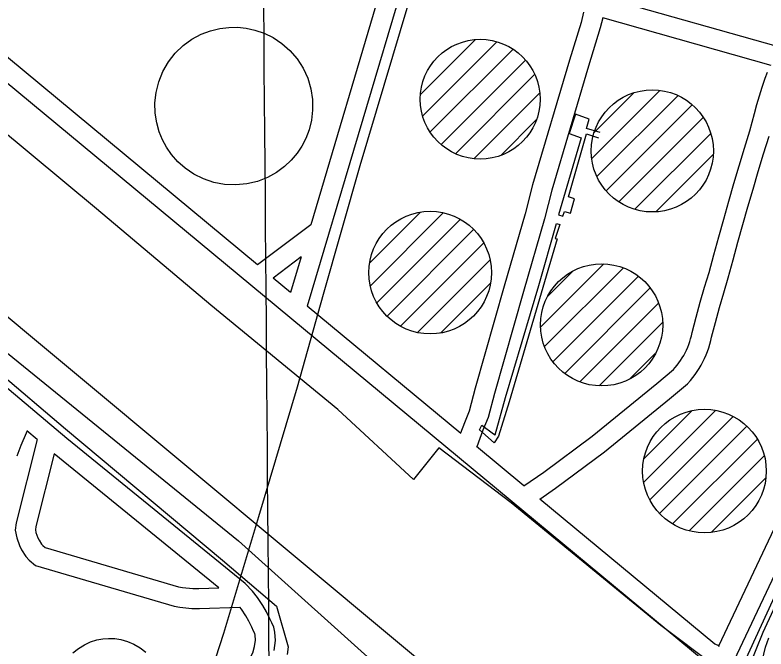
# Model space of a CAD drawing. Extents: x 3568792 to 3606828, y 529143 to 554785.
# Drawn here: x 3575849 to 3576979, y 550274 to 551228 of the extents above; entities that cross this region are included whole.
import ezdxf

# ---------------------------------------------------------------- set-up
doc = ezdxf.new("R2010")
doc.units = 0
for name, color, linetype in [('V-DOMW-TANK', 7, 'Continuous'), ('V-GRID-MAJR', 7, 'Continuous'), ('V-ROAD-CNTR', 7, 'Continuous'), ('V-SITE-OTLN', 7, 'Continuous'), ('V-SITE-VEGE', 7, 'Continuous'), ('V-TOPO-SHOR', 7, 'Continuous'), ('V-UTIL-LINE', 7, 'Continuous'), ('V-WETL-SWMP', 7, 'Continuous')]:
    doc.layers.add(name, color=color, linetype=linetype)

msp = doc.modelspace()

# ---------------------------------------------------------------- linework, layer by layer
at = {"layer": 'V-DOMW-TANK'}
for p, q in [((3576458.7680440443, 551108.4557567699), (3576541.475878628, 551191.1625913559)), ((3576462.1740372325, 551076.5058206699), (3576573.725814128, 551188.0575975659)), ((3576473.308014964, 551052.2848691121), (3576597.936765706, 551176.913619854)), ((3576489.770982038, 551033.3929068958), (3576616.733728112, 551160.3556529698)), ((3576511.231939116, 551019.4979346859), (3576630.481700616, 551138.7476961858)), ((3576539.0608834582, 551011.971949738), (3576638.1476852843, 551111.058751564)), ((3576716.335528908, 551012.469948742), (3576818.610324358, 551114.7447441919)), ((3576719.9525216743, 551051.442870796), (3576779.532402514, 551111.022751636)), ((3576724.253513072, 550985.0330036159), (3576846.0962693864, 551106.8757599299)), ((3576738.107485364, 550963.5310466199), (3576867.575226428, 551092.998787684)), ((3576757.036447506, 550947.1060794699), (3576884.1291933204, 551074.198825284)), ((3576579.4228027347, 551016.9779397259), (3576633.28469501, 551070.839832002)), ((3576781.166399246, 550935.8801019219), (3576895.39917078, 551050.112873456)), ((3576812.876335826, 550932.2351092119), (3576899.011163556, 551018.3699369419)), ((3576382.2991969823, 550855.210263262), (3576458.519044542, 550931.430110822)), ((3576383.3721948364, 550820.9273318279), (3576493.002975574, 550930.558112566)), ((3576393.142175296, 550795.3433829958), (3576518.570924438, 550920.77113214)), ((3576408.4301447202, 550775.275423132), (3576538.693884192, 550905.5391626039)), ((3576428.633104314, 550760.1224534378), (3576553.886853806, 550885.37620293)), ((3576454.3910527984, 550750.5254726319), (3576563.5278345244, 550859.6622543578)), ((3576639.581682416, 550758.940455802), (3576734.360492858, 550853.7182662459)), ((3576645.5146705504, 550729.5175146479), (3576763.907433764, 550847.9102778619)), ((3576650.036661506, 550804.750364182), (3576688.412584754, 550843.125287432)), ((3576488.9769836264, 550749.75647417), (3576563.9148337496, 550824.6943242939)), ((3576657.956645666, 550706.6045604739), (3576786.652388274, 550835.300303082)), ((3576675.705610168, 550688.9985956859), (3576804.278353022, 550817.5713385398)), ((3576698.436564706, 550676.373620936), (3576816.897327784, 550794.835384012)), ((3576727.6745062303, 550670.25663317), (3576823.04431549, 550765.6264424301)), ((3576773.305414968, 550680.532612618), (3576812.6893362, 550719.91653385)), ((3576794.667372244, 550525.1179234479), (3576902.96415565, 550633.4147068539)), ((3576795.190371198, 550560.9958516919), (3576867.0122275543, 550632.8177080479)), ((3576803.777354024, 550498.87197594), (3576929.190103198, 550624.2847251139)), ((3576818.441324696, 550478.1810173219), (3576949.828061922, 550609.568754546)), ((3576838.033285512, 550462.4180488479), (3576965.520030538, 550589.904793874)), ((3576862.9512356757, 550451.981069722), (3576975.9390097, 550564.968843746)), ((3576896.130169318, 550449.804074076), (3576978.263005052, 550531.9369098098))]:
    msp.add_line(p, q, dxfattribs=at)
msp.add_lwpolyline([(3576183.357, 551209.817), (3576196.259, 551208.513), (3576209.676, 551205.606), (3576223.342, 551200.8960000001), (3576236.916, 551194.226), (3576250.003, 551185.526), (3576262.166, 551174.835), (3576272.967, 551162.312), (3576282.0130000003, 551148.242), (3576289.007, 551133.013), (3576293.754, 551117.086), (3576296.21, 551100.947), (3576296.4450000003, 551085.061), (3576294.666, 551069.834), (3576291.133, 551055.58), (3576286.162, 551042.52), (3576280.078, 551030.781), (3576272.975, 551020.131), (3576264.308, 551009.814), (3576253.9590000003, 551000.0650000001), (3576241.934, 550991.248), (3576228.339, 550983.745), (3576213.387, 550977.92), (3576197.398, 550974.103), (3576180.789, 550972.524), (3576164.04, 550973.296), (3576147.65, 550976.4), (3576132.0810000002, 550981.676), (3576117.727, 550988.852), (3576104.881, 550997.579), (3576093.722, 551007.466), (3576084.315, 551018.126), (3576076.6350000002, 551029.2), (3576070.549, 551040.456), (3576065.568, 551052.709), (3576061.822, 551066.17), (3576059.619, 551080.691), (3576059.25, 551096.018), (3576060.952, 551111.814), (3576064.882, 551127.657), (3576071.077, 551143.079), (3576079.441, 551157.5970000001), (3576089.751, 551170.772), (3576101.6580000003, 551182.2490000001), (3576114.757, 551191.772), (3576128.589, 551199.229), (3576142.72, 551204.617), (3576156.761, 551208.0480000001), (3576170.389, 551209.706)], close=True, dxfattribs=at)
msp.add_lwpolyline([(3575935.612, 550268.274), (3575944.1240000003, 550275.223), (3575953.1780000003, 550280.797), (3575962.488, 550284.9940000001), (3575971.784, 550287.877), (3575980.855, 550289.5650000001), (3575989.597, 550290.208), (3575998.646, 550289.878), (3576008.105, 550288.4400000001), (3576017.792, 550285.741), (3576027.471, 550281.672), (3576036.857, 550276.175), (3576045.651, 550269.2710000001)], dxfattribs=at)
for centre, radius in [((3576548.5457210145, 551101.5422212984), 90.13831332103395), ((3576807.5159787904, 551023.7384581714), 91.90062405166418), ((3576473.274720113, 550840.5852709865), 92.2669032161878), ((3576731.2430156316, 550762.0087403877), 91.92730513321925), ((3576885.9829717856, 550542.0067003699), 93.00716618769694)]:
    msp.add_circle(centre, radius, dxfattribs=at)
at = {"layer": 'V-GRID-MAJR'}
msp.add_spline([(3576358.556, 534575.836), (3576309.205, 540634.7170000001), (3576259.838, 546695.532), (3576210.471, 552756.361), (3576210.455, 552758.279)], degree=3, dxfattribs=at)
at = {"layer": 'V-ROAD-CNTR'}
for points in [[(3578119.0097235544, 552771.06743154), (3576929.9791016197, 550256.296461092), (3576912.996135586, 550247.7564781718), (3576900.3111609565, 550250.1294734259), (3576886.782188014, 550254.8844639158), (3575716.0365295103, 551225.517522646)], [(3580545.72187012, 546846.8912799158), (3576921.9981175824, 549869.4992346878), (3574953.8540538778, 551511.002951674), (3573655.6696502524, 552639.6846943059), (3573536.8318879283, 552738.9374958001)], [(3576450.2520610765, 551335.226303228), (3577294.234373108, 551096.8727799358)], [(3576441.7160781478, 551306.46536075), (3576288.4193847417, 550789.9403938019)], [(3576399.7151045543, 551270.3856637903), (3576293.5593744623, 550912.6991482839)], [(3576704.152654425, 551232.3482014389), (3576700.298784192, 551217.1256889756), (3576682.6999200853, 551160.145809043), (3576627.2609423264, 550972.5308572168), (3576616.372427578, 550929.327039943), (3576584.6897897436, 550820.4678757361), (3576541.1152792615, 550666.71187424), (3576531.795465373, 550632.0175408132), (3576524.80912739, 550614.5228266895), (3576518.899475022, 550598.8550017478)], [(3576733.0341555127, 551224.1916486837), (3576729.191215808, 551209.0123110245), (3576711.418079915, 551151.4681909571), (3576656.2030576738, 550964.6111427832), (3576645.329572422, 550921.466960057), (3576613.5242102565, 550812.186124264), (3576570.0347207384, 550658.7301257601), (3576560.310534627, 550622.5304591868), (3576552.77687261, 550603.6651733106), (3576543.324535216, 550578.6048891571)], [(3576732.607101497, 551224.3122549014), (3576985.8434469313, 551152.7946559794)], [(3576213.3905348, 550852.144269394), (3575811.6073383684, 551185.2506031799)], [(3576614.2852119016, 550519.7734397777), (3576644.209692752, 550540.5168994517), (3576717.1268219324, 550594.6795657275), (3576814.4047642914, 550673.7766799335), (3576839.5105740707, 550694.9106495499), (3576841.97541656, 550697.6857824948), (3576844.830828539, 550701.1681647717), (3576847.5496488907, 550704.7617129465), (3576850.123546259, 550708.4576562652), (3576852.5500873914, 550712.251225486), (3576854.823631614, 550716.1379960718), (3576856.944581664, 550720.1119029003), (3576858.907913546, 550724.1676866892), (3576860.7107357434, 550728.2961318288), (3576862.349619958, 550732.4905792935), (3576863.8202256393, 550736.7434119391), (3576865.1218008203, 550741.0548797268), (3576866.2566730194, 550745.4208623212), (3576867.3465481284, 550750.4064399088), (3576873.355830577, 550773.4142207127), (3576879.6138603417, 550796.1452079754), (3576886.1661193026, 550818.7937596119), (3576892.9155015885, 550841.0306436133), (3576900.058051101, 550867.6114505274), (3576907.414559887, 550894.4282114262), (3576914.9085040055, 550921.2090586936), (3576922.543970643, 550947.9532483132), (3576930.317451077, 550974.6570388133), (3576938.226533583, 551001.3214871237), (3576946.2751250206, 551027.9402026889), (3576954.328233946, 551054.0888772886), (3576957.5404743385, 551066.9495730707), (3576961.063097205, 551080.2591775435), (3576964.771850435, 551093.5201029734), (3576968.6670648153, 551106.7258545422), (3576972.7431751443, 551119.8742044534), (3576977.1436251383, 551133.3880744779), (3576980.7513523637, 551142.1993164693)], [(3576238.6954841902, 550272.2394292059), (3576240.562480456, 550287.0533995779), (3576239.6384823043, 550299.37237494), (3576237.9734856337, 550307.2923590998), (3576234.8704918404, 550313.6533463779), (3576232.309496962, 550319.8033340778), (3576226.9555076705, 550330.296313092), (3576221.608518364, 550339.81729405), (3576213.5405345, 550351.9722697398), (3576205.886549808, 550361.2772511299), (3576194.714572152, 550372.8612279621), (3575926.5521084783, 550591.077791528), (3575498.958963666, 550951.649070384), (3575288.1393853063, 551122.982727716), (3575271.533418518, 551125.707722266), (3575255.384450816, 551127.413718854), (3575242.0334775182, 551125.9327218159), (3575227.446506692, 551123.278727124), (3575212.9905356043, 551116.4397408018), (3575203.1615552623, 551109.6627543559), (3575188.8615838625, 551101.0337716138), (3575171.8306179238, 551087.3837989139), (3575153.374654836, 551065.7138422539), (3575147.213667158, 551053.416866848)], [(3577281.2313991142, 551069.3728349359), (3576907.2731470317, 550278.4584167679), (3576908.562144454, 550279.106415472), (3576908.0891454, 550279.1954152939), (3576901.7961579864, 550281.406410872), (3576638.2058782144, 550499.9415055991)], [(3576638.264584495, 550499.8928339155), (3576661.7043072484, 550516.1411005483), (3576735.5431780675, 550570.9884342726), (3576833.529235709, 550650.6613200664), (3576860.49542593, 550673.3613504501), (3576864.79858344, 550678.2062175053), (3576868.401171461, 550682.5998352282), (3576871.8303511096, 550687.1322870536), (3576875.078453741, 550691.7963437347), (3576878.1439126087, 550696.5887745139), (3576881.0143683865, 550701.4960039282), (3576883.689418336, 550706.5080970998), (3576886.166086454, 550711.6243133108), (3576888.4392642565, 550716.8298681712), (3576890.508380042, 550722.1254207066), (3576892.367774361, 550727.5025880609), (3576894.01019918, 550732.9431202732), (3576895.4393269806, 550738.4411376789), (3576896.525451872, 550743.4095600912), (3576902.3321694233, 550765.6417792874), (3576908.4861396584, 550787.9947920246), (3576914.9298806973, 550810.2682403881), (3576921.762498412, 550832.7793563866), (3576929.0099488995, 550859.7505494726), (3576936.325440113, 550886.4177885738), (3576943.7774959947, 550913.0489413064), (3576951.3700293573, 550939.6427516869), (3576959.100548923, 550966.1989611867), (3576966.9654664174, 550992.7145128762), (3576974.9688749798, 551019.183797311), (3576983.2377660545, 551046.0331227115)], [(3576293.5593744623, 550912.6991482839), (3576213.3905348, 550852.1452693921)], [(3576279.177403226, 550864.2402452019), (3576237.1184873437, 550832.472308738)], [(3576279.177403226, 550864.2402452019), (3576263.30543497, 550810.76135216)], [(3576263.306434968, 550810.760352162), (3576237.1184873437, 550832.4713087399)], [(3576519.5413022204, 550598.3228813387), (3576288.4193847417, 550789.9393938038)], [(3575851.832264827, 550564.72870557), (3575857.9576425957, 550581.2108180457), (3575865.9029934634, 550599.5070932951), (3575866.9218470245, 550602.1202703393)], [(3575882.1171973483, 550589.30679507), (3575866.3946827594, 550602.5648014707)], [(3575882.1171973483, 550589.30679507), (3575850.6302603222, 550464.315045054), (3575848.944263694, 550452.954067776), (3575851.32125894, 550441.3520909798), (3575855.5162505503, 550429.8271140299), (3575858.690244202, 550423.320127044), (3575864.7592320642, 550413.6211464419), (3575869.8262219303, 550408.140157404), (3575879.6992021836, 550400.134173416), (3576088.07578543, 550338.523296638), (3576096.449768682, 550337.086299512), (3576114.8527318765, 550335.0403036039), (3576126.2347091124, 550335.3523029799), (3576186.7435880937, 550337.3322990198)], [(3576614.0943719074, 550519.9316597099), (3576542.9404399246, 550578.9233314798)], [(3575907.635146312, 550567.793838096), (3575880.0862014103, 550458.433056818), (3575879.3962027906, 550453.788066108), (3575880.267201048, 550449.5380746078), (3575883.168195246, 550441.56709055), (3575884.960191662, 550437.8940978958), (3575888.697184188, 550431.9211098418), (3575890.394180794, 550430.0861135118), (3575893.945173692, 550427.206119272), (3576094.889771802, 550367.7932380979), (3576100.6477602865, 550366.8042400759), (3576116.104729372, 550365.0862435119), (3576125.334710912, 550365.3382430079), (3576155.2256511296, 550366.3162410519)], [(3576155.2256511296, 550366.3162410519), (3575907.635146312, 550567.793838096)], [(3575606.0717494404, 549155.0226636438), (3575786.198389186, 549484.9230038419), (3576052.78085602, 549989.67299434), (3576206.5535484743, 550268.625436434), (3576209.20554317, 550278.163417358), (3576210.4205407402, 550287.813398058), (3576209.8705418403, 550295.1463833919), (3576209.379542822, 550297.4803787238), (3576207.516546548, 550301.299371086), (3576205.059551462, 550307.201359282), (3576200.50556057, 550316.1283414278), (3576195.9965695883, 550324.1553253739), (3576189.394582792, 550334.10230548), (3576186.7435880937, 550337.3322990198)]]:
    msp.add_lwpolyline(points, dxfattribs=at)
at = {"layer": 'V-SITE-OTLN'}
for p, q in [((3575971.52, 550936.468), (3575730.5500000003, 551136.5380000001)), ((3576143.38, 550791.62), (3575971.52, 550936.468)), ((3576334.503, 550634.823), (3576143.38, 550791.62)), ((3577127.769, 550651.856), (3576945.663, 550253.929)), ((3576448.227, 550529.51), (3576334.503, 550634.8230000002)), ((3576486.088, 550576.895), (3576448.227, 550529.51)), ((3576595.062, 550494.078), (3576486.088, 550576.895)), ((3576820.129, 550309.504), (3576595.062, 550494.078)), ((3576904.228, 550246.8), (3576820.129, 550309.504))]:
    msp.add_line(p, q, dxfattribs=at)
msp.add_lwpolyline([(3573875.365, 549292.113), (3573944.583, 549532.399), (3573997.295, 549718.316), (3574054.9050000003, 549919.1410000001), (3574083.591, 550040.192), (3574138.957, 550016.773), (3574162.757, 550004.778), (3574251.149, 550291.666), (3574647.557, 551688.523), (3575140.024, 551286.054), (3575179.401, 551253.917), (3576184.741, 550436.982), (3576414.326, 550230.73), (3576450.3200000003, 550164.155), (3576468.6410000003, 550130.269)], dxfattribs=at)
at = {"layer": 'V-SITE-VEGE'}
for p, q in [((3576977.7660000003, 550276.818), (3576982.961, 550291.138)), ((3576972.576, 550255.992), (3576977.7660000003, 550276.818))]:
    msp.add_line(p, q, dxfattribs=at)
at = {"layer": 'V-TOPO-SHOR'}
msp.add_lwpolyline([(3575137.912, 551130.897), (3575195.686, 551114.9230000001), (3575269.775, 551155.33), (3575526.948, 550939.7), (3575555.741, 550913.068), (3575575.844, 550891.011), (3575612.686, 550870.265), (3575924.6780000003, 550605.567), (3576161.029, 550407.816), (3576241.889, 550338.754), (3576259.704, 550277.324), (3576258.254, 550266.179)], dxfattribs=at)
at = {"layer": 'V-UTIL-LINE'}
msp.add_line((3576663.41, 550914.326), (3576668.409, 550912.964), dxfattribs=at)
for points in [[(3576138.319, 550222.218), (3576162.836, 550298.064), (3576215.4960000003, 550473.448), (3576273.52, 550668.566), (3576312.835, 550808.448), (3576368.215, 551001.8200000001), (3576453.463, 551287.698), (3576513.7260000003, 551491.587), (3576585.637, 551743.72), (3576658.8200000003, 551986.626), (3576724.952, 552223.858), (3576800.382, 552477.289), (3576805.291, 552493.514), (3576849.045, 552643.032), (3576884.5323565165, 552763.965782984)], [(3576728.862, 551051.478), (3576708.327, 551057.528), (3576712.4080000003, 551071.62), (3576691.951, 551078.88), (3576682.4220000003, 551049.786), (3576700.608, 551043.433), (3576666.5840000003, 550927.508), (3576672.948, 550925.694), (3576675.217, 550932.514), (3576684.31, 550930.247), (3576690.2060000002, 550951.611), (3576681.568, 550954.79), (3576708.3310000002, 551049.346), (3576726.433, 551043.6630000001)], [(3576668.409, 550912.964), (3576661.149, 550892.051), (3576664.332, 550891.599), (3576592.203, 550646.111), (3576576.325, 550594.287), (3576569.511, 550584.737), (3576547.684, 550604.269), (3576550.862, 550611.088), (3576568.596, 550597.9180000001), (3576570.869, 550596.556), (3576586.745, 550652.4720000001), (3576636.647, 550821.131), (3576663.41, 550914.326)]]:
    msp.add_lwpolyline(points, dxfattribs=at)
at = {"layer": 'V-WETL-SWMP'}
for p, q in [((3576974.4900012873, 550299.5260001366), (3577030.660001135, 550422.6960001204)), ((3576942.5670013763, 550221.3630001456), (3576974.4900012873, 550299.5260001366))]:
    msp.add_line(p, q, dxfattribs=at)

doc.saveas('drawing.dxf')
